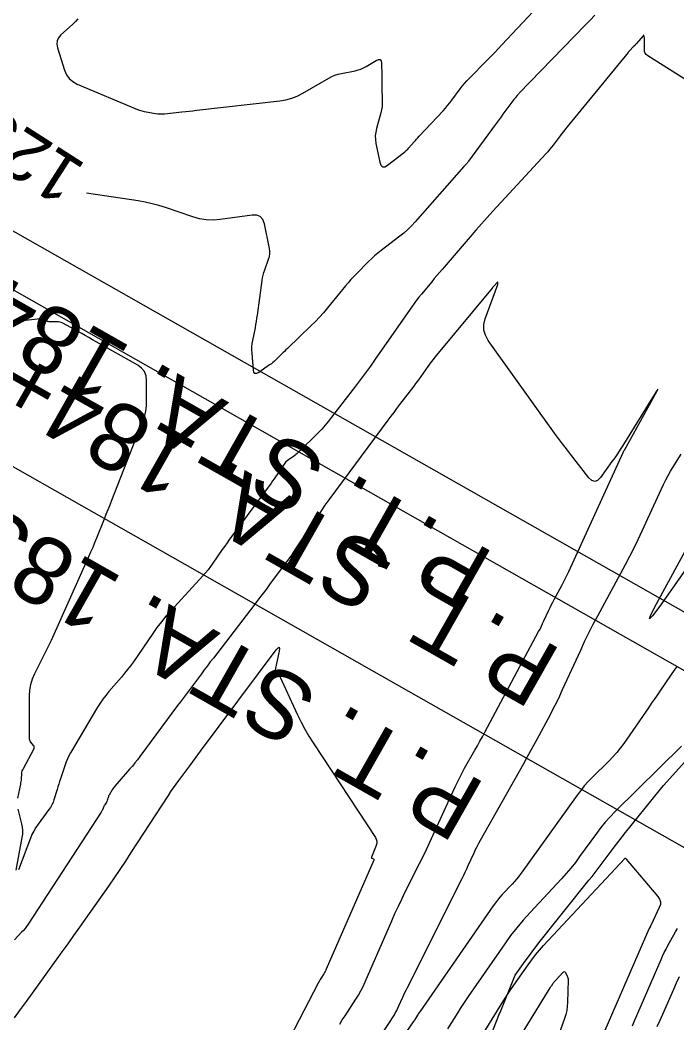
# Model space of a CAD drawing. Extents: x 658976 to 668726, y 639543 to 647196.
# Drawn here: x 662302.1 to 662379.8, y 643354.6 to 643473.2 of the extents above; entities that cross this region are included whole.
import ezdxf

# ---------------------------------------------------------------- set-up
doc = ezdxf.new("R2010")
doc.units = 0
for name, color, linetype in [('Ex_Contour Labels', 7, 'Continuous'), ('Ex_Major Contours', 7, 'Continuous'), ('Ex_Minor Contours', 7, 'Continuous'), ('R_Ramp 15 Degree_Min Ls', 7, 'Continuous'), ('R_Ramp 20 Degree Des Ls', 7, 'Continuous'), ('R_Ramp 20 Degree Des Ls Annot', 7, 'Continuous'), ('R_Ramp 20 Degree Existing Ramp', 7, 'Continuous')]:
    doc.layers.add(name, color=color, linetype=linetype)

msp = doc.modelspace()

# ---------------------------------------------------------------- linework, layer by layer
at = {"layer": 'Ex_Major Contours'}
for points in [[(662370.04, 643473.81), (662369.5, 643473.24), (662368.95, 643472.67), (662361.08, 643464.54), (662361.02, 643464.49), (662360.97, 643464.43), (662360.92, 643464.37), (662360.87, 643464.31), (662360.68, 643464.07), (662360.63, 643464.01), (662360.58, 643463.95), (662360.53, 643463.89), (662360.49, 643463.83), (662359.19, 643462.11), (662358.96, 643461.8), (662358.73, 643461.49), (662358.5, 643461.18), (662358.27, 643460.87), (662355.13, 643456.55), (662355.09, 643456.49), (662355.05, 643456.44), (662355, 643456.39), (662354.96, 643456.33), (662354.76, 643456.13), (662354.72, 643456.08), (662354.67, 643456.03), (662354.62, 643455.97), (662354.58, 643455.92), (662348.81, 643449.37), (662348.38, 643448.91), (662347.93, 643448.47), (662347.47, 643448.05), (662346.98, 643447.66), (662344.78, 643445.97), (662344.39, 643445.67), (662344.01, 643445.34), (662343.64, 643445.01), (662343.29, 643444.67), (662341.89, 643443.26), (662341.54, 643442.9), (662341.21, 643442.54), (662340.88, 643442.17), (662340.56, 643441.79), (662338.44, 643439.18), (662337.98, 643438.62), (662337.5, 643438.08), (662337, 643437.56), (662336.48, 643437.05), (662333.69, 643434.38), (662333.51, 643434.22), (662333.34, 643434.05), (662333.17, 643433.88), (662333, 643433.72), (662332.33, 643433.05), (662332.16, 643432.88), (662331.98, 643432.73), (662331.8, 643432.58), (662331.6, 643432.44), (662330.3, 643431.55), (662330.04, 643431.42), (662329.86, 643431.43), (662329.73, 643431.57), (662329.68, 643431.84), (662329.52, 643433.83), (662329.5, 643434.21), (662329.51, 643434.59), (662329.55, 643434.97), (662329.61, 643435.34), (662329.91, 643436.84), (662329.98, 643437.22), (662330.04, 643437.6), (662330.1, 643437.97), (662330.16, 643438.35), (662330.7, 643442.42), (662330.75, 643442.74), (662330.82, 643443.07), (662330.91, 643443.39), (662331.02, 643443.7), (662331.48, 643444.95), (662331.57, 643445.27), (662331.62, 643445.58), (662331.62, 643445.9), (662331.58, 643446.23), (662330.98, 643449.15), (662330.79, 643449.66), (662330.49, 643450), (662330.07, 643450.17), (662329.53, 643450.17), (662325.75, 643449.64), (662324.93, 643449.57), (662324.11, 643449.6), (662323.31, 643449.72), (662322.51, 643449.95), (662319.3, 643451.05), (662318.5, 643451.31), (662317.69, 643451.52), (662316.87, 643451.71), (662316.04, 643451.85), (662309.93, 643452.77)], [(662384.22, 643413.09), (662377.73, 643403.92), (662376.87, 643402.76), (662376.52, 643402.41), (662376.68, 643402.88), (662377.34, 643404.16), (662382.69, 643414.05)]]:
    msp.add_lwpolyline(points, dxfattribs=at)
at = {"layer": 'Ex_Minor Contours'}
for points in [[(662308.92, 643473.41), (662308.63, 643473.06), (662308.3, 643472.73), (662306.91, 643471.48), (662306.62, 643471.15), (662306.46, 643470.78), (662306.42, 643470.39), (662306.5, 643469.96), (662307.33, 643467.33), (662307.57, 643466.78), (662307.9, 643466.32), (662308.32, 643465.96), (662308.84, 643465.67), (662315.96, 643462.67), (662316.22, 643462.57), (662316.48, 643462.49), (662316.74, 643462.42), (662317.01, 643462.37), (662318.09, 643462.2), (662318.36, 643462.17), (662318.63, 643462.15), (662318.9, 643462.15), (662319.18, 643462.17), (662321.23, 643462.39), (662321.67, 643462.43), (662322.1, 643462.48), (662322.53, 643462.52), (662322.97, 643462.57), (662332.8, 643463.68), (662333.52, 643463.8), (662334.21, 643463.99), (662334.87, 643464.25), (662335.51, 643464.58), (662338.61, 643466.38), (662338.96, 643466.56), (662339.32, 643466.71), (662339.69, 643466.84), (662340.08, 643466.93), (662341.73, 643467.25), (662342.07, 643467.34), (662342.39, 643467.45), (662342.71, 643467.58), (662343.01, 643467.75), (662344.21, 643468.47), (662344.47, 643468.58), (662344.66, 643468.57), (662344.78, 643468.41), (662344.82, 643468.13), (662344.85, 643466.73), (662344.86, 643466.38), (662344.87, 643466.03), (662344.88, 643465.68), (662344.88, 643465.32), (662344.92, 643463.75), (662344.92, 643463.37), (662344.89, 643463), (662344.83, 643462.63), (662344.74, 643462.26), (662344.23, 643460.4), (662344.14, 643459.97), (662344.09, 643459.54), (662344.11, 643459.1), (662344.17, 643458.66), (662344.62, 643456.43), (662344.74, 643456.06), (662344.94, 643455.88), (662345.21, 643455.89), (662345.54, 643456.08), (662347.4, 643457.51), (662347.58, 643457.65), (662347.75, 643457.8), (662347.92, 643457.96), (662348.07, 643458.13), (662348.68, 643458.82), (662348.83, 643458.99), (662348.98, 643459.16), (662349.14, 643459.33), (662349.29, 643459.5), (662352.11, 643462.51), (662352.39, 643462.81), (662352.65, 643463.13), (662352.91, 643463.45), (662353.16, 643463.77), (662354.12, 643465.1), (662354.37, 643465.43), (662354.63, 643465.75), (662354.9, 643466.06), (662355.18, 643466.35), (662357.29, 643468.47), (662357.74, 643468.92), (662358.18, 643469.38), (662358.62, 643469.84), (662359.06, 643470.3), (662362.77, 643474.26)], [(662390.62, 643459.99), (662376.31, 643469.02), (662376.14, 643469.16), (662376.01, 643469.33), (662375.93, 643469.53), (662375.91, 643469.76), (662375.92, 643471.14), (662375.92, 643471.17), (662375.91, 643471.21), (662375.91, 643471.24), (662375.9, 643471.28), (662375.86, 643471.41), (662375.84, 643471.44), (662375.83, 643471.45), (662375.81, 643471.45), (662375.79, 643471.43), (662374.93, 643470.43), (662374.9, 643470.39), (662374.87, 643470.36), (662374.84, 643470.33), (662374.81, 643470.29), (662374.68, 643470.16), (662374.65, 643470.12), (662374.62, 643470.09), (662374.59, 643470.06), (662374.56, 643470.02), (662374.23, 643469.69), (662374.17, 643469.62), (662374.1, 643469.55), (662374.04, 643469.48), (662373.98, 643469.41), (662366.8, 643460.63), (662366.58, 643460.36), (662366.37, 643460.09), (662366.16, 643459.82), (662365.95, 643459.55), (662365.13, 643458.46), (662364.92, 643458.19), (662364.71, 643457.93), (662364.48, 643457.67), (662364.26, 643457.42), (662358, 643450.62), (662357.32, 643449.88), (662356.64, 643449.13), (662355.98, 643448.37), (662355.32, 643447.61), (662351.99, 643443.74), (662351.68, 643443.38), (662351.37, 643443.02), (662351.07, 643442.66), (662350.77, 643442.29), (662349.56, 643440.83), (662349.26, 643440.47), (662348.97, 643440.09), (662348.68, 643439.71), (662348.41, 643439.33), (662344.07, 643433.11), (662343.51, 643432.31), (662342.93, 643431.52), (662342.35, 643430.73), (662341.76, 643429.95), (662338.93, 643426.26), (662338.55, 643425.78), (662338.16, 643425.31), (662337.75, 643424.86), (662337.32, 643424.42), (662334.97, 643422.07), (662334.84, 643421.95), (662334.7, 643421.83), (662334.56, 643421.72), (662334.41, 643421.61), (662333.81, 643421.2), (662333.66, 643421.09), (662333.53, 643420.97), (662333.41, 643420.83), (662333.3, 643420.69), (662332.47, 643419.47), (662332.3, 643419.22), (662332.12, 643418.97), (662331.94, 643418.72), (662331.76, 643418.47), (662327.14, 643412.2), (662326.85, 643411.81), (662326.56, 643411.41), (662326.28, 643411.01), (662326, 643410.61), (662324.89, 643409), (662324.61, 643408.61), (662324.31, 643408.22), (662324, 643407.84), (662323.68, 643407.48), (662319.92, 643403.36), (662319.34, 643402.71), (662318.8, 643402.05), (662318.27, 643401.36), (662317.77, 643400.66), (662315.48, 643397.33), (662315.14, 643396.86), (662314.8, 643396.4), (662314.44, 643395.96), (662314.07, 643395.52), (662312.57, 643393.79), (662312.21, 643393.35), (662311.86, 643392.9), (662311.54, 643392.43), (662311.24, 643391.94), (662308.05, 643386.54), (662307.86, 643386.2), (662307.69, 643385.85), (662307.53, 643385.48), (662307.4, 643385.11), (662306.86, 643383.48), (662306.76, 643383.17), (662306.66, 643382.86), (662306.56, 643382.54), (662306.46, 643382.23), (662306.08, 643380.98), (662305.98, 643380.68), (662305.84, 643380.39), (662305.69, 643380.1), (662305.5, 643379.84), (662304.21, 643378.09), (662303.94, 643377.7), (662303.7, 643377.3), (662303.49, 643376.88), (662303.31, 643376.45), (662301.91, 643372.71)], [(662339.9, 643354.44), (662340.19, 643354.94), (662340.51, 643355.43), (662341.78, 643357.39), (662342.09, 643357.88), (662342.37, 643358.39), (662342.64, 643358.91), (662342.88, 643359.44), (662346.04, 643366.69), (662346.42, 643367.55), (662346.82, 643368.4), (662347.22, 643369.24), (662347.63, 643370.09), (662349.32, 643373.44), (662349.74, 643374.28), (662350.14, 643375.13), (662350.55, 643375.97), (662350.94, 643376.83), (662353.55, 643382.54), (662353.81, 643383.09), (662354.08, 643383.64), (662354.37, 643384.18), (662354.66, 643384.72), (662355.86, 643386.85), (662356.16, 643387.38), (662356.45, 643387.92), (662356.75, 643388.45), (662357.04, 643388.99), (662363.41, 643400.89), (662363.57, 643401.2), (662363.73, 643401.52), (662363.88, 643401.84), (662364.03, 643402.16), (662364.62, 643403.44), (662364.77, 643403.76), (662364.92, 643404.08), (662365.08, 643404.39), (662365.24, 643404.7), (662366.18, 643406.43), (662366.38, 643406.82), (662366.59, 643407.21), (662366.78, 643407.61), (662366.97, 643408.02), (662373.4, 643422.09), (662373.41, 643422.12), (662373.42, 643422.14), (662373.43, 643422.16), (662373.44, 643422.19), (662373.5, 643422.28), (662373.51, 643422.3), (662373.53, 643422.32), (662373.54, 643422.34), (662373.55, 643422.37), (662376.96, 643428.53), (662377.39, 643429.31), (662377.51, 643429.58), (662377.34, 643429.34), (662376.86, 643428.59), (662373.35, 643422.91), (662373.05, 643422.42), (662372.73, 643421.94), (662372.41, 643421.47), (662372.07, 643421), (662370.72, 643419.13), (662370.38, 643418.77), (662370.04, 643418.65), (662369.69, 643418.76), (662369.34, 643419.1), (662367.17, 643421.88), (662366.69, 643422.5), (662366.22, 643423.12), (662365.76, 643423.75), (662365.3, 643424.38), (662357.45, 643435.34), (662357.11, 643435.95), (662356.94, 643436.57), (662356.93, 643437.22), (662357.1, 643437.9), (662358.57, 643441.94), (662358.58, 643441.97), (662358.59, 643442.01), (662358.59, 643442.04), (662358.59, 643442.07), (662358.58, 643442.2), (662358.58, 643442.23), (662358.57, 643442.24), (662358.55, 643442.24), (662358.53, 643442.22), (662358.14, 643441.8), (662358.12, 643441.78), (662358.1, 643441.75), (662358.09, 643441.73), (662358.07, 643441.71), (662357.99, 643441.63), (662357.97, 643441.6), (662357.96, 643441.58), (662357.94, 643441.56), (662357.92, 643441.54), (662351.15, 643433.38), (662350.93, 643433.1), (662350.71, 643432.82), (662350.5, 643432.54), (662350.29, 643432.25), (662349.48, 643431.09), (662349.28, 643430.8), (662349.07, 643430.51), (662348.86, 643430.23), (662348.65, 643429.95), (662346.96, 643427.75), (662346.61, 643427.29), (662346.27, 643426.83), (662345.92, 643426.37), (662345.57, 643425.9), (662338.61, 643416.48), (662338.14, 643415.84), (662337.69, 643415.2), (662337.24, 643414.55), (662336.8, 643413.89), (662334.99, 643411.15), (662334.59, 643410.55), (662334.18, 643409.95), (662333.76, 643409.36), (662333.33, 643408.78), (662331.6, 643406.45), (662331.17, 643405.87), (662330.73, 643405.3), (662330.29, 643404.72), (662329.85, 643404.15), (662324.94, 643397.76), (662324.58, 643397.3), (662324.23, 643396.83), (662323.87, 643396.36), (662323.52, 643395.89), (662322.12, 643394.01), (662321.77, 643393.54), (662321.42, 643393.07), (662321.07, 643392.6), (662320.72, 643392.13), (662316.26, 643386.13), (662315.97, 643385.74), (662315.67, 643385.36), (662315.36, 643384.98), (662315.04, 643384.61), (662313.3, 643382.61), (662313.22, 643382.5), (662313.13, 643382.39), (662313.05, 643382.28), (662312.98, 643382.16), (662312.61, 643381.54), (662312.59, 643381.49), (662312.56, 643381.45), (662312.54, 643381.4), (662312.53, 643381.35), (662312.45, 643381.13), (662312.44, 643381.08), (662312.43, 643381.04), (662312.41, 643381), (662312.4, 643380.96), (662312.35, 643380.79), (662312.33, 643380.75), (662312.32, 643380.71), (662312.29, 643380.67), (662312.27, 643380.63), (662312.09, 643380.4), (662312.06, 643380.35), (662312.03, 643380.29), (662312, 643380.24), (662311.97, 643380.18), (662311.84, 643379.82), (662311.81, 643379.74), (662311.77, 643379.67), (662311.73, 643379.59), (662311.69, 643379.52), (662303.03, 643366.28), (662302.86, 643366.02), (662302.67, 643365.78), (662302.48, 643365.54), (662302.27, 643365.32), (662301.42, 643364.43)], [(662301.81, 643381.18), (662302.16, 643382.83), (662302.19, 643382.98), (662302.22, 643383.14), (662302.24, 643383.3), (662302.25, 643383.45), (662302.29, 643384.09), (662302.31, 643384.25), (662302.35, 643384.4), (662302.4, 643384.54), (662302.47, 643384.69), (662303.72, 643387), (662303.76, 643387.11), (662303.77, 643387.22), (662303.74, 643387.32), (662303.68, 643387.43), (662303.35, 643387.82), (662303.28, 643387.92), (662303.23, 643388.03), (662303.2, 643388.15), (662303.19, 643388.27), (662303.19, 643393.28), (662303.23, 643393.98), (662303.35, 643394.65), (662303.55, 643395.31), (662303.82, 643395.95), (662305.71, 643399.71), (662305.72, 643399.73), (662305.73, 643399.76), (662305.76, 643399.82), (662305.77, 643399.83), (662305.77, 643399.83), (662305.77, 643399.84), (662305.78, 643399.84), (662305.8, 643399.86), (662305.8, 643399.87), (662305.8, 643399.88), (662305.81, 643399.88), (662305.81, 643399.89), (662310.23, 643409.77), (662310.47, 643410.32), (662310.71, 643410.87), (662310.94, 643411.43), (662311.17, 643411.99), (662312.06, 643414.22), (662312.28, 643414.78), (662312.5, 643415.34), (662312.72, 643415.9), (662312.94, 643416.46), (662315.79, 643423.69), (662315.92, 643424.02), (662316.04, 643424.34), (662316.17, 643424.67), (662316.29, 643424.99), (662316.78, 643426.29), (662316.88, 643426.62), (662316.96, 643426.96), (662317.01, 643427.3), (662317.03, 643427.64), (662317.05, 643430.59), (662316.98, 643431.16), (662316.79, 643431.65), (662316.46, 643432.06), (662316, 643432.4), (662311.07, 643435.19), (662310.65, 643435.43), (662310.22, 643435.67), (662309.79, 643435.91), (662309.37, 643436.15), (662307.13, 643437.38), (662306.96, 643437.46), (662306.79, 643437.52), (662306.62, 643437.55), (662306.43, 643437.56), (662305.52, 643437.56), (662305.42, 643437.57), (662305.33, 643437.58), (662305.24, 643437.61), (662305.16, 643437.65), (662304.82, 643437.83), (662304.74, 643437.87), (662304.65, 643437.89), (662304.56, 643437.9), (662304.47, 643437.9), (662300.35, 643437.43)], [(662342.47, 643349.61), (662346.35, 643355.57), (662346.5, 643355.82), (662346.64, 643356.07), (662346.77, 643356.33), (662346.89, 643356.6), (662347.36, 643357.66), (662347.48, 643357.93), (662347.6, 643358.19), (662347.73, 643358.46), (662347.85, 643358.72), (662354.36, 643371.69), (662354.55, 643372.06), (662354.73, 643372.44), (662354.91, 643372.82), (662355.09, 643373.2), (662355.78, 643374.72), (662355.96, 643375.1), (662356.15, 643375.47), (662356.34, 643375.85), (662356.54, 643376.21), (662361.66, 643385.3), (662362.06, 643386.02), (662362.46, 643386.74), (662362.85, 643387.46), (662363.24, 643388.18), (662364.8, 643391.09), (662365.18, 643391.82), (662365.55, 643392.55), (662365.91, 643393.29), (662366.25, 643394.04), (662368.38, 643398.71), (662368.85, 643399.74), (662369.35, 643400.75), (662369.86, 643401.76), (662370.39, 643402.76), (662373.67, 643408.82), (662374.19, 643409.81), (662374.69, 643410.79), (662375.18, 643411.79), (662375.65, 643412.8), (662377.92, 643417.78), (662378.17, 643418.31), (662378.44, 643418.84), (662378.73, 643419.36), (662379.02, 643419.87), (662380.25, 643421.9)], [(662301.41, 643355.21), (662302.12, 643356.17), (662302.83, 643357.14), (662303.54, 643358.11), (662304.25, 643359.09), (662307.07, 643363), (662307.77, 643363.97), (662308.46, 643364.94), (662309.15, 643365.91), (662309.84, 643366.88), (662312.57, 643370.79), (662313.25, 643371.77), (662313.92, 643372.76), (662314.58, 643373.75), (662315.23, 643374.75), (662319.62, 643381.51), (662319.92, 643381.96), (662320.22, 643382.4), (662320.53, 643382.84), (662320.85, 643383.28), (662322.14, 643385.01), (662322.46, 643385.44), (662322.78, 643385.87), (662323.1, 643386.31), (662323.42, 643386.74), (662332.37, 643398.73), (662332.6, 643398.99), (662332.74, 643399.06), (662332.78, 643398.91), (662332.73, 643398.57), (662332.19, 643396.01), (662332.18, 643395.97), (662332.19, 643395.95), (662332.21, 643395.95), (662332.25, 643395.98), (662332.43, 643396.13), (662332.47, 643396.15), (662332.51, 643396.16), (662332.54, 643396.14), (662332.56, 643396.1), (662334.9, 643391.04), (662335.31, 643390.19), (662335.76, 643389.35), (662336.23, 643388.53), (662336.74, 643387.73), (662344.1, 643376.54), (662344.21, 643376.32), (662344.27, 643376.08), (662344.26, 643375.85), (662344.2, 643375.6), (662343.65, 643374.2), (662343.64, 643374.16), (662343.64, 643374.13), (662343.66, 643374.1), (662343.7, 643374.07), (662343.87, 643373.99), (662343.9, 643373.96), (662343.92, 643373.93), (662343.93, 643373.9), (662343.91, 643373.86), (662338.3, 643360.97), (662338.23, 643360.82), (662338.16, 643360.68), (662338.08, 643360.54), (662337.99, 643360.4), (662337.64, 643359.86), (662337.56, 643359.73), (662337.48, 643359.59), (662337.4, 643359.45), (662337.32, 643359.31), (662331.69, 643348.4)], [(662379.78, 643396.8), (662379.44, 643396.31), (662379.1, 643395.82), (662377.75, 643393.85), (662377.41, 643393.36), (662377.07, 643392.87), (662376.73, 643392.37), (662376.39, 643391.88), (662373.47, 643387.66), (662373.06, 643387.11), (662372.64, 643386.57), (662372.18, 643386.06), (662371.71, 643385.57), (662369.75, 643383.64), (662369.27, 643383.14), (662368.81, 643382.63), (662368.38, 643382.1), (662367.97, 643381.55), (662361.34, 643372.33), (662361.09, 643371.99), (662360.83, 643371.66), (662360.55, 643371.34), (662360.27, 643371.02), (662359.1, 643369.78), (662358.82, 643369.46), (662358.55, 643369.13), (662358.29, 643368.8), (662358.04, 643368.45), (662349.35, 643355.92), (662349.29, 643355.82), (662349.22, 643355.72), (662349.15, 643355.62), (662349.09, 643355.52), (662348.84, 643355.11), (662348.77, 643355.01), (662348.71, 643354.91), (662348.64, 643354.81), (662348.58, 643354.71), (662344.2, 643348.39)], [(662380.29, 643387.34), (662372.44, 643379.59), (662371.85, 643378.98), (662371.29, 643378.35), (662370.75, 643377.7), (662370.24, 643377.02), (662368.26, 643374.27), (662367.76, 643373.59), (662367.23, 643372.92), (662366.68, 643372.28), (662366.12, 643371.65), (662362.39, 643367.66), (662361.59, 643366.77), (662360.83, 643365.86), (662360.1, 643364.92), (662359.4, 643363.96), (662355.07, 643357.71), (662354.75, 643357.24), (662354.44, 643356.77), (662354.14, 643356.3), (662353.84, 643355.82), (662352.65, 643353.89)], [(662301.61, 643372.66), (662302.35, 643376.53), (662302.41, 643376.94), (662302.42, 643377.34), (662302.38, 643377.74), (662302.3, 643378.14), (662301.84, 643379.88)], [(662355.82, 643351.64), (662358.87, 643356.58), (662359.26, 643357.2), (662359.66, 643357.82), (662360.06, 643358.44), (662360.48, 643359.05), (662362.16, 643361.47), (662362.59, 643362.07), (662363.04, 643362.65), (662363.51, 643363.21), (662364, 643363.76), (662373.65, 643374.09), (662373.66, 643374.1), (662373.67, 643374.1), (662373.68, 643374.09), (662373.69, 643374.08), (662373.71, 643374.03), (662373.72, 643374.02), (662373.73, 643374.01), (662373.74, 643373.99), (662373.75, 643373.98), (662377.51, 643369.55), (662377.72, 643369.24), (662377.81, 643368.92), (662377.8, 643368.59), (662377.68, 643368.24), (662376.72, 643366.21), (662376.69, 643366.17), (662376.67, 643366.12), (662376.65, 643366.08), (662376.62, 643366.04), (662376.53, 643365.86), (662376.5, 643365.82), (662376.48, 643365.77), (662376.46, 643365.73), (662376.44, 643365.68), (662371.25, 643353.69)], [(662374.49, 643354.26), (662374.76, 643354.86), (662377.88, 643362.08), (662378.07, 643362.5), (662378.27, 643362.92), (662378.48, 643363.33), (662378.7, 643363.74), (662379.6, 643365.37), (662379.83, 643365.77)], [(662358.84, 643349.12), (662364.76, 643358.75), (662364.81, 643358.82), (662364.85, 643358.89), (662364.9, 643358.96), (662364.95, 643359.03), (662365.14, 643359.31), (662365.19, 643359.37), (662365.24, 643359.44), (662365.3, 643359.5), (662365.35, 643359.57), (662366.3, 643360.58), (662366.37, 643360.64), (662366.44, 643360.66), (662366.51, 643360.62), (662366.57, 643360.55), (662366.79, 643360.14), (662366.84, 643360.03), (662366.87, 643359.93), (662366.89, 643359.82), (662366.89, 643359.7), (662366.83, 643357.02), (662366.8, 643356.53), (662366.73, 643356.06), (662366.63, 643355.59), (662366.48, 643355.13), (662365.26, 643351.65)], [(662377.42, 643354.17), (662377.77, 643354.9), (662378.1, 643355.63), (662379.38, 643358.6), (662379.71, 643359.34), (662380.06, 643360.07)]]:
    msp.add_lwpolyline(points, dxfattribs=at)
at = {"layer": 'R_Ramp 15 Degree_Min Ls'}
msp.add_lwpolyline([(662444, 643360.27), (662357.04, 643409.64), (662270.08, 643459.01)], dxfattribs=at)
for radius in [1132.42, 1138.42, 1145.92, 1153.42]:
    msp.add_arc((661447.49, 643926.02), radius, 314.88005, 330.41509, dxfattribs=at)
at = {"layer": 'R_Ramp 20 Degree Des Ls'}
msp.add_lwpolyline([(662357.1, 643351.36), (662358.79, 643355.7), (662358.84, 643355.83), (662360.63, 643360.26), (662361.6, 643361.63), (662363.42, 643364.07), (662365.61, 643366.8), (662366.39, 643367.77), (662369.36, 643371.47), (662369.72, 643371.92), (662372.23, 643375.24), (662373.69, 643377.14), (662375.17, 643378.97), (662377.83, 643382.26), (662378.16, 643382.68), (662381.39, 643386.26)], dxfattribs=at)
for centre, radius, start, end in [((661483.32, 644156.78), 1224.78, 315.33337, 322.03723), ((661447.45, 643932.98), 1138.42, 318.65889, 330.41509)]:
    msp.add_arc(centre, radius, start, end, dxfattribs=at)
at = {"layer": 'R_Ramp 20 Degree Des Ls Annot'}
msp.add_lwpolyline([(662443.97, 643367.23), (662270.04, 643465.97)], dxfattribs=at)
msp.add_arc((661447.45, 643932.98), 1145.92, 318.65536, 330.41509, dxfattribs=at)
at = {"layer": 'R_Ramp 20 Degree Existing Ramp'}
msp.add_lwpolyline([(662435.03, 643344.45), (662348.06, 643393.82), (662261.1, 643443.2)], dxfattribs=at)

# ---------------------------------------------------------------- texts
at = {"layer": 'Ex_Contour Labels'}
msp.add_text('1250', height=6, rotation=147.2903, dxfattribs=at).set_placement((662310.05, 643456.06))
at = {"layer": 'R_Ramp 15 Degree_Min Ls'}
msp.add_text('P.T. STA. 184+03.99', height=8, rotation=150.4151, dxfattribs=at).set_placement((662366.35, 643398.61))
at = {"layer": 'R_Ramp 20 Degree Des Ls Annot'}
for s, rotation, p in [('P.T. STA. 184+10.12', 150.4151, (662358.37, 643410.08)), ('P.I. STA. 182+92.94', 144.5352, (662307.61, 643314.1))]:
    msp.add_text(s, height=8, rotation=rotation, dxfattribs=at).set_placement(p)
at = {"layer": 'R_Ramp 20 Degree Existing Ramp'}
msp.add_text('P.T. STA. 183+85.80', height=8, rotation=150.4151, dxfattribs=at).set_placement((662357.37, 643382.79))

doc.saveas('drawing.dxf')
